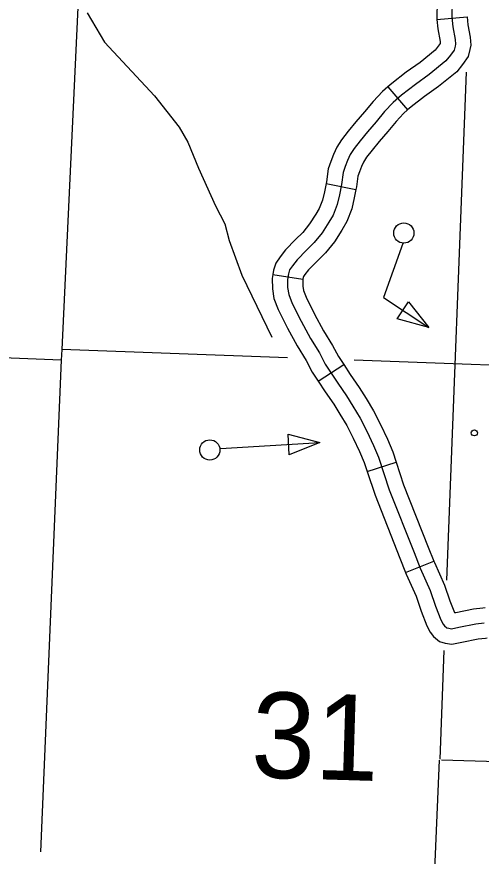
# Model space of a CAD drawing. Extents: x 653372 to 905732, y 627442 to 787275.
# Drawn here: x 722080 to 724368, y 775467 to 779606 of the extents above; entities that cross this region are included whole.
import ezdxf

# ---------------------------------------------------------------- set-up
doc = ezdxf.new("R2010")
doc.units = 0
for name, color, linetype in [('32', 7, 'Continuous'), ('35', 7, 'Continuous'), ('4', 7, 'Continuous'), ('5', 7, 'Continuous'), ('56', 7, 'Continuous'), ('6', 7, 'Continuous'), ('7', 7, 'Continuous')]:
    doc.layers.add(name, color=color, linetype=linetype)

msp = doc.modelspace()

# ---------------------------------------------------------------- linework, layer by layer
at = {"layer": '32'}
for p, q in [((724149.3, 779592.9), (724298.8, 779605.6)), ((723907.6, 779260.1), (724005.3, 779146.2)), ((723603.4, 778783.5), (723750.6, 778754.8)), ((723341.6, 778335.7), (723489.7, 778312)), ((723565, 777808.5), (723690.4, 777890.9)), ((723806.4, 777363.4), (723948.9, 777410.3)), ((723995.5, 776865.8), (724134.9, 776921.1))]:
    msp.add_line(p, q, dxfattribs=at)
for points in [[(724201.1, 780138.4), (724189.9, 780091.9), (724167.5, 780021.5), (724155.5, 779961.5), (724148.7, 779905.6), (724147.4, 779860.7), (724146.9, 779781.4), (724150.2, 779681.3), (724148.7, 779600.7), (724149.3, 779592.9)], [(724225.2, 779681.8), (724223.7, 779603.2), (724227.7, 779556), (724239.4, 779494.1), (724241.5, 779470.9), (724239.4, 779461.1), (724234.2, 779441.3), (724216.3, 779415.6), (724193.7, 779388.2), (724112.1, 779321.2), (724043.7, 779272.4), (723975.2, 779219.2), (723933.4, 779183.4), (723892.2, 779138.4), (723850, 779088.1), (723807.8, 779038.9), (723771.2, 778994.7)], [(724149.3, 779592.9), (724153.3, 779545.8), (724165.1, 779483.8), (724165.7, 779475.9), (724165, 779473.2), (724156.5, 779461), (724140.5, 779441.5), (724066.5, 779380.7), (723998.9, 779332.5), (723927.7, 779277.3), (723907.6, 779260.1)], [(724298.8, 779605.6), (724302.1, 779566.1), (724313.8, 779504.3), (724317.2, 779466.3), (724312.4, 779443.8), (724303.5, 779409.4), (724276.1, 779370.2), (724247, 779334.9), (724157.8, 779261.6), (724088.5, 779212.2), (724022.6, 779161.1), (724005.3, 779146.2)], [(723907.6, 779260.1), (723881.1, 779237.3), (723835.8, 779187.9), (723792.8, 779136.6), (723750.5, 779087.2), (723712.4, 779041.3), (723679.8, 778998.4), (723657.2, 778962.7), (723639.7, 778926.8), (723627, 778892.2), (723614.1, 778856), (723605, 778791.5), (723603.4, 778783.5)], [(724005.3, 779146.2), (723985.6, 779129.4), (723948.6, 779089), (723907.2, 779039.6), (723865.1, 778990.5), (723830, 778948.1), (723803.1, 778912.7), (723788.3, 778889.4), (723777.9, 778867.9), (723768.1, 778841.3), (723760.5, 778820), (723752.9, 778766.7), (723750.6, 778754.8)], [(723771.2, 778994.7), (723741.5, 778955.5), (723722.8, 778926.1), (723708.8, 778897.4), (723697.5, 778866.8), (723687.3, 778838), (723679, 778779.1), (723669, 778727.8), (723658.2, 778680.2), (723637.8, 778628.3), (723617.1, 778592.8), (723583.6, 778540.3), (723544.6, 778492.6), (723506.9, 778454.4), (723460.4, 778407.9), (723438, 778378.5), (723424.2, 778357.4), (723418, 778338.8), (723413.4, 778309.8), (723414.1, 778271.3), (723419.6, 778236.4), (723436.2, 778192.7), (723480.4, 778105.1), (723526.7, 778020.1), (723570.5, 777948.4), (723599.8, 777892.2), (723660.8, 777799.3), (723704, 777737), (723736.2, 777685.3), (723771, 777626.1), (723803.8, 777562.2), (723837.4, 777492.7), (723861.9, 777434.7), (723915.2, 777272.6), (724037.3, 776963.7), (724067.8, 776886.8), (724117, 776776.5), (724142.9, 776700.6), (724169, 776633.2), (724180.6, 776611.2), (724186.9, 776602.6), (724197.9, 776593.8), (724208.1, 776590.7), (724221.2, 776588.4), (724257.1, 776595.8), (724341.5, 776613), (724382, 776617.4)], [(723603.4, 778783.5), (723595.6, 778743.2), (723586.3, 778702.3), (723570.1, 778661.1), (723553.1, 778631.9), (723522.7, 778584.3), (723488.8, 778542.8), (723453.6, 778507.2), (723403.9, 778457.4), (723376.7, 778421.8), (723356.1, 778390.2), (723344.9, 778356.6), (723341.6, 778335.7)], [(723750.6, 778754.8), (723742.4, 778712.3), (723730, 778658.1), (723705.5, 778595.5), (723681.1, 778553.7), (723644.4, 778496.2), (723600.5, 778442.5), (723560.1, 778401.5), (723517, 778358.4), (723499.3, 778335.2), (723492.3, 778324.5), (723491.1, 778320.9), (723489.7, 778312)], [(723341.6, 778335.7), (723338.3, 778315.1), (723339.2, 778264.7), (723346.8, 778217.1), (723367.4, 778162.5), (723414, 778070.2), (723461.7, 777982.6), (723505.2, 777911.5), (723535, 777854.2), (723565, 777808.5)], [(723489.7, 778312), (723488.5, 778304.6), (723489, 778277.9), (723492.5, 778255.7), (723504.9, 778223), (723546.9, 778139.9), (723591.7, 778057.6), (723635.8, 777985.3), (723664.6, 777930.2), (723690.4, 777890.9)], [(723690.4, 777890.9), (723723, 777841.3), (723766.6, 777778.2), (723800.3, 777724.2), (723836.7, 777662.3), (723870.9, 777595.7), (723905.7, 777523.6), (723932.2, 777461.1), (723948.9, 777410.3)], [(723565, 777808.5), (723598.6, 777757.3), (723641.3, 777695.8), (723672, 777646.5), (723705.3, 777589.9), (723736.7, 777528.8), (723769, 777461.8), (723791.6, 777408.4), (723806.4, 777363.4)], [(723948.9, 777410.3), (723985.8, 777298.1), (724107, 776991.4), (724134.9, 776921.1)], [(723806.4, 777363.4), (723844.6, 777247.1), (723967.6, 776936.1), (723995.5, 776865.8)], [(724134.9, 776921.1), (724137, 776915.9), (724186.9, 776803.9), (724213.4, 776726.3), (724236, 776668), (724242, 776669.3), (724330, 776687.2), (724375.7, 776692.1), (724387.9, 776692.9)], [(723995.5, 776865.8), (723998.7, 776857.7), (724047.2, 776749), (724072.4, 776674.9), (724100.7, 776602.1), (724116.8, 776571.4), (724132.3, 776550.2), (724162.3, 776526.3), (724190.7, 776517.6), (724222.4, 776512.1), (724272.1, 776522.3), (724353.1, 776538.8), (724388.4, 776542.6), (724397, 776543.2)]]:
    msp.add_lwpolyline(points, dxfattribs=at)
at = {"layer": '35'}
msp.add_lwpolyline([(722426.6, 779624.3), (722512.3, 779480.4), (722758.6, 779215.4), (722879.5, 779062.2), (722923.1, 778987.3), (722974.7, 778859), (723058.4, 778673.2), (723104.3, 778585.1), (723126.1, 778503), (723188.8, 778331.3), (723336.7, 778025.4)], dxfattribs=at)
at = {"layer": '4'}
msp.add_lwpolyline([(722479.8, 781761.5), (722301.3, 777965.3), (722299.2, 777912.2), (722196.8, 775488.7)], dxfattribs=at)
at = {"layer": '5'}
for points in [[(722299.2, 777912.2), (717298.7, 778113)], [(723414.3, 777924.2), (722301.3, 777965.3)], [(724985.2, 777866.3), (723741.2, 777912.2)]]:
    msp.add_lwpolyline(points, dxfattribs=at)
at = {"layer": '56'}
for p, q in [((723953.7, 778116), (724010.3, 778200.9)), ((724010.3, 778200.9), (724109.3, 778073.6)), ((724109.3, 778073.6), (723953.7, 778116)), ((723416.2, 777548.5), (723572.1, 777507.1)), ((723422.5, 777446.7), (723416.2, 777548.5)), ((723572.1, 777507.1), (723422.5, 777446.7))]:
    msp.add_line(p, q, dxfattribs=at)
for points in [[(723981.1, 778487.7), (723887.2, 778221.6), (724109.3, 778073.6)], [(723082.7, 777476.8), (723572.1, 777507.1)]]:
    msp.add_lwpolyline(points, dxfattribs=at)
for centre, radius in [((723986.6, 778539.5), 50), ((724334, 777554.3), 15), ((723030.9, 777470), 50)]:
    msp.add_circle(centre, radius, dxfattribs=at)
at = {"layer": '6'}
for points in [[(724814.9, 776548), (724787.7, 776245.6), (724515, 776246.6), (724503.9, 775931.1), (724172.9, 775939.9)], [(724138.6, 775400.2), (724163, 775940.6)]]:
    msp.add_lwpolyline(points, dxfattribs=at)
at = {"layer": '7'}
for points in [[(724293.2, 779333.3), (724197.2, 776828.2)], [(724183.9, 776481.5), (724163.3, 775945.9)]]:
    msp.add_lwpolyline(points, dxfattribs=at)

# ---------------------------------------------------------------- texts
at = {"layer": '5'}
msp.add_text('31', height=422.4, rotation=358.28, dxfattribs=at).set_placement((723230.9, 775856.5))

doc.saveas('drawing.dxf')
